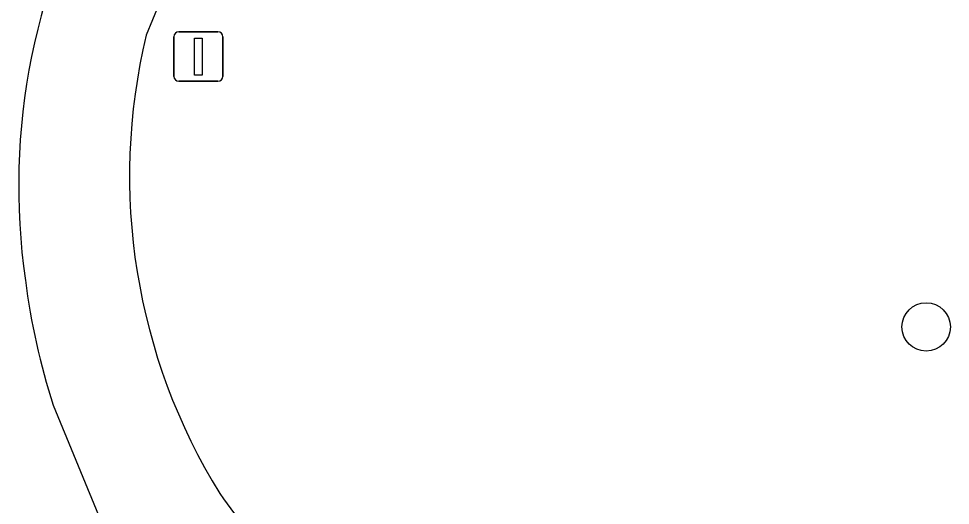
# Model space of a CAD drawing. Extents: x 159489 to 160304, y 383826 to 384530.
# Drawn here: x 159820.21 to 159839.05, y 384463.83 to 384473.67 of the extents above; entities that cross this region are included whole.
import ezdxf

# ---------------------------------------------------------------- set-up
doc = ezdxf.new("R2010")
doc.units = 0
for name, color, linetype in [('IMGEO_Boom', 7, 'Continuous'), ('IMGEO_Fietspad_gesloten', 7, 'Continuous'), ('IMGEO_Verkeersbordpaal', 7, 'Continuous'), ('IMGEO_Voetpad_open', 7, 'Continuous')]:
    doc.layers.add(name, color=color, linetype=linetype)

msp = doc.modelspace()

# ---------------------------------------------------------------- linework, layer by layer
at = {"layer": 'IMGEO_Boom'}
msp.add_circle((159838.563, 384467.441), 0.489, dxfattribs=at)
at = {"layer": 'IMGEO_Fietspad_gesloten'}
msp.add_lwpolyline([(159820.909, 384465.856), (159824.719, 384456.615), (159827.819, 384449.194)], dxfattribs=at)
for centre, radius, start, end in [((159833.503, 384470.283), 13.291, 148.9993, 188.2196), ((159834.318, 384470.159), 14.082, 187.2435, 197.7901)]:
    msp.add_arc(centre, radius, start, end, dxfattribs=at)
at = {"layer": 'IMGEO_Verkeersbordpaal'}
for p, q in [((159823.451, 384473.407), (159824.241, 384473.407)), ((159824.241, 384473.407), (159823.451, 384473.407)), ((159823.351, 384472.507), (159823.351, 384473.307)), ((159823.351, 384473.307), (159823.351, 384472.507)), ((159824.341, 384473.307), (159824.341, 384472.507)), ((159824.341, 384472.507), (159824.341, 384473.307)), ((159824.241, 384472.407), (159823.451, 384472.407)), ((159823.451, 384472.407), (159824.241, 384472.407))]:
    msp.add_line(p, q, dxfattribs=at)
msp.add_lwpolyline([(159823.771, 384473.282), (159823.921, 384473.282), (159823.921, 384472.532), (159823.771, 384472.532), (159823.771, 384473.282)], dxfattribs=at)
for centre, start, end in [((159823.451, 384473.307), 90, 180), ((159823.451, 384473.307), 90, 180), ((159824.241, 384473.307), 0, 90), ((159824.241, 384473.307), 360, 90), ((159823.451, 384472.507), 180, 270), ((159823.451, 384472.507), 180, 270), ((159824.241, 384472.507), 270, 0), ((159824.241, 384472.507), 270, 0)]:
    msp.add_arc(centre, 0.1, start, end, dxfattribs=at)
at = {"layer": 'IMGEO_Voetpad_open'}
for centre, radius, start, end in [((159842.134, 384465.667), 20.808, 129.0357, 158.356), ((159834.64, 384470.488), 12.186, 166.455, 211.7796), ((159833.471, 384470.468), 11.198, 214.8453, 225.1734)]:
    msp.add_arc(centre, radius, start, end, dxfattribs=at)

doc.saveas('drawing.dxf')
